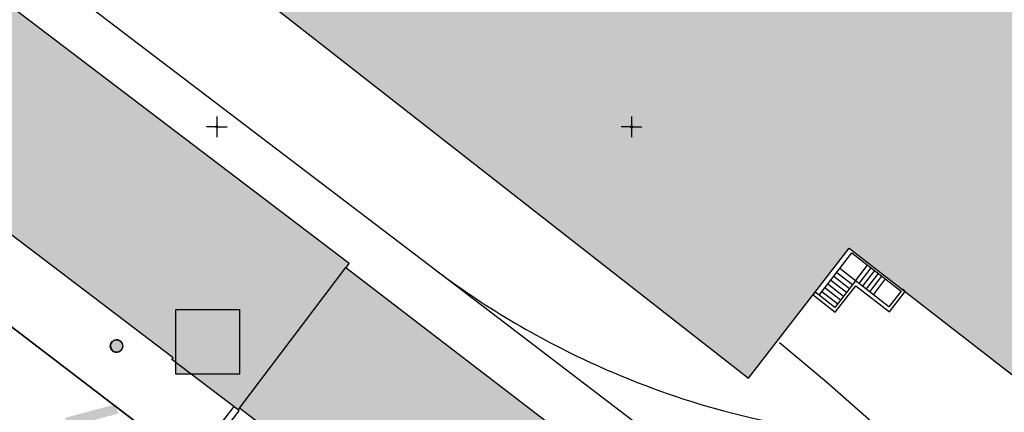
# Model space of a CAD drawing. Header units: metres. Extents: x 2695560 to 2696939, y 1260491 to 1262050.
# Tile 659 of 1005: x 2696189 to 2696248, y 1261233 to 1261256. Entities that reach past the tile are written whole.
import ezdxf

# ---------------------------------------------------------------- set-up
doc = ezdxf.new("R2010")
doc.units = ezdxf.units.M
doc.linetypes.add('AUSGEZOGEN', pattern=[0])
for name, color, linetype in [('XR$1$AV_Gebäudeflächen (BB)', 7, 'AUSGEZOGEN'), ('XR$1$AV_Koordinatennetzpunkte', 7, 'AUSGEZOGEN'), ('XR$1$AV_Linien (BB)', 7, 'AUSGEZOGEN'), ('XR$1$AV_Linien (EO)', 7, 'AUSGEZOGEN'), ('XR$1$AW_LK_Schachtdeckel', 24, 'AUSGEZOGEN'), ('XR$1$Liegenschaftsgrenzen', 7, 'AUSGEZOGEN'), ('XR$1$PFAW', 255, 'AUSGEZOGEN')]:
    doc.layers.add(name, color=color, linetype=linetype)

# ---------------------------------------------------------------- blocks, each defined once
blk = doc.blocks.new('COMPLEXOBJECT_585')
at = {"layer": 'XR$1$AV_Linien (BB)', "color": 7, "linetype": 'AUSGEZOGEN', "transparency": 33554687}
blk.add_lwpolyline([(6177.117, 11277.762), (6232.042, 11234.876), (6238.121, 11242.706), (6248.443, 11234.691), (6282.745, 11278.87)], dxfattribs=at)
blk = doc.blocks.new('COMPLEXOBJECT_1127')
at = {"layer": 'XR$1$AV_Linien (EO)', "color": 7, "linetype": 'AUSGEZOGEN', "transparency": 33554687}
blk.add_line((6228.584, 11229.637), (6213.268, 11241.321), dxfattribs=at)
for centre, radius, start, end in [((6281.967, 11299.629), 88.026, 232.66687, 241.28213), ((6281.948, 11299.588), 87.981, 241.28055, 246.11423), ((6279.493, 11293.272), 81.212, 245.89361, 250.16998)]:
    blk.add_arc(centre, radius, start, end, dxfattribs=at)
blk = doc.blocks.new('COMPLEXOBJECT_1128')
at = {"layer": 'XR$1$AV_Linien (EO)', "color": 7, "linetype": 'AUSGEZOGEN', "transparency": 33554687}
blk.add_lwpolyline([(6233.916, 11237.017), (6236.739, 11234.664), (6249.29, 11223.622)], dxfattribs=at)
blk.add_arc((6280.409, 11260.076), 47.93, 229.51406, 236.39559, dxfattribs=at)
blk = doc.blocks.new('COMPLEXOBJECT_1129')
at = {"layer": 'XR$1$AV_Linien (EO)', "color": 7, "linetype": 'AUSGEZOGEN', "transparency": 33554687}
for centre, radius, start, end in [((6243.944, 11282.374), 51.248, 233.23182, 245.91357), ((6241.993, 11282.661), 51.743, 286.1913, 296.68042), ((6243.948, 11282.361), 51.238, 245.90408, 254.83754), ((6243.367, 11280.721), 49.503, 254.98937, 285.28963)]:
    blk.add_arc(centre, radius, start, end, dxfattribs=at)
blk = doc.blocks.new('BAV2041')
at = {"color": 7, "transparency": 33554687}
for p, q in [((0, 0.5), (0, 0.05)), ((-0.05, 0), (-0.5, 0)), ((0.05, 0), (0.5, 0)), ((0, -0.05), (0, -0.5))]:
    blk.add_line(p, q, dxfattribs=at)
blk.add_circle((0, 0), 0.05, dxfattribs=at)
for start, end in [(90, 270), (270, 90)]:
    blk.add_arc((0, 0), 0.05, start, end, dxfattribs=at)
blk = doc.blocks.new('BAW2082')
at = {"layer": 'XR$1$PFAW', "transparency": 33554687}
blk.add_hatch(color=7, dxfattribs=at).paths.add_polyline_path([(0.509, -0.003), (0.499, 0.098), (0.469, 0.194), (0.42, 0.283), (0.354, 0.359), (0.274, 0.421), (0.183, 0.466), (0.085, 0.491), (-0.016, 0.496), (-0.116, 0.481), (-0.211, 0.446), (-0.297, 0.392), (-0.37, 0.323), (-0.428, 0.24), (-0.468, 0.147), (-0.488, 0.047), (-0.488, -0.054), (-0.468, -0.153), (-0.428, -0.246), (-0.37, -0.329), (-0.297, -0.398), (-0.211, -0.452), (-0.116, -0.487), (-0.016, -0.502), (0.085, -0.497), (0.183, -0.472), (0.274, -0.427), (0.354, -0.366), (0.42, -0.289), (0.469, -0.2), (0.499, -0.104)])
at = {"transparency": 33554687}
for start, end in [(91.19481, 268.80519), (268.80519, 91.19481)]:
    blk.add_arc((0.01, 0), 0.5, start, end, dxfattribs=at)
at = {"layer": 'XR$1$PFAW', "transparency": 33554687}
blk.add_circle((0.009, -0.003), 0.5, dxfattribs=at)

msp = doc.modelspace()

# ---------------------------------------------------------------- hatches: boundary and pattern name
at = {"transparency": 33554687}
for points in [[(2696198.492, 1261238.817), (2696198.492, 1261234.916), (2696202.339, 1261234.916), (2696202.339, 1261238.817)], [(2696191.826, 1261232.3), (2696191.974, 1261231.743), (2696195.012, 1261232.552), (2696194.864, 1261233.109)]]:
    msp.add_hatch(color=7, dxfattribs=at).paths.add_polyline_path(points)
at = {"layer": 'XR$1$AV_Gebäudeflächen (BB)', "true_color": 0xd2d2d2, "transparency": 33554687}
for points in [[(2696263.459, 1261507.018), (2696263.39, 1261506.941), (2696263.607, 1261506.745), (2696261.719, 1261504.691), (2696261.631, 1261504.772), (2696260.754, 1261503.818), (2696260.843, 1261503.737), (2696258.934, 1261501.66), (2696258.005, 1261501.646), (2696257.991, 1261502.596), (2696257.721, 1261502.592), (2696257.717, 1261502.842), (2696256.405, 1261502.823), (2696256.409, 1261502.57), (2696256.149, 1261502.566), (2696256.154, 1261502.192), (2696255.964, 1261502.189), (2696255.968, 1261501.936), (2696249.42, 1261501.84), (2696249.416, 1261502.087), (2696249.236, 1261502.084), (2696249.23, 1261502.47), (2696248.97, 1261502.466), (2696248.967, 1261502.713), (2696247.655, 1261502.694), (2696247.659, 1261502.444), (2696247.392, 1261502.44), (2696247.406, 1261501.482), (2696246.362, 1261501.462), (2696245.462, 1261500.608), (2696245.566, 1261500.5), (2696245.307, 1261500.25), (2696245.4, 1261500.096), (2696243.743, 1261498.5), (2696243.632, 1261498.615), (2696242.699, 1261497.717), (2696242.81, 1261497.602), (2696241.153, 1261496.006), (2696241.049, 1261496.114), (2696240.109, 1261495.209), (2696240.191, 1261495.101), (2696238.517, 1261493.489), (2696238.413, 1261493.597), (2696237.479, 1261492.697), (2696237.583, 1261492.59), (2696235.902, 1261490.971), (2696235.798, 1261491.079), (2696235.538, 1261490.829), (2696235.442, 1261490.929), (2696234.599, 1261490.103), (2696234.795, 1261489.876), (2696234.641, 1261489.727), (2696234.454, 1261489.922), (2696233.849, 1261489.339), (2696233.939, 1261489.246), (2696200.368, 1261456.918), (2696200.278, 1261457.012), (2696199.622, 1261456.381), (2696199.713, 1261456.288), (2696199.554, 1261456.134), (2696199.478, 1261456.057), (2696199.404, 1261455.979), (2696199.331, 1261455.899), (2696199.26, 1261455.818), (2696199.19, 1261455.735), (2696199.122, 1261455.651), (2696199.056, 1261455.565), (2696198.992, 1261455.479), (2696198.929, 1261455.39), (2696198.868, 1261455.301), (2696198.809, 1261455.211), (2696198.752, 1261455.119), (2696198.697, 1261455.026), (2696198.644, 1261454.932), (2696198.592, 1261454.837), (2696198.543, 1261454.741), (2696198.495, 1261454.644), (2696198.449, 1261454.546), (2696198.406, 1261454.447), (2696198.364, 1261454.347), (2696198.325, 1261454.247), (2696198.287, 1261454.145), (2696198.252, 1261454.043), (2696198.218, 1261453.94), (2696198.187, 1261453.837), (2696198.158, 1261453.733), (2696198.131, 1261453.628), (2696198.106, 1261453.523), (2696198.083, 1261453.418), (2696198.062, 1261453.311), (2696198.044, 1261453.205), (2696198.029, 1261453.108), (2696198.016, 1261453.011), (2696198.005, 1261452.914), (2696197.995, 1261452.817), (2696197.987, 1261452.719), (2696197.981, 1261452.622), (2696197.977, 1261452.524), (2696197.975, 1261452.426), (2696197.974, 1261452.328), (2696197.976, 1261452.23), (2696197.978, 1261452.133), (2696197.983, 1261452.035), (2696197.99, 1261451.937), (2696197.998, 1261451.84), (2696198.008, 1261451.743), (2696198.02, 1261451.645), (2696198.034, 1261451.549), (2696198.049, 1261451.452), (2696198.067, 1261451.356), (2696198.085, 1261451.26), (2696198.106, 1261451.164), (2696198.129, 1261451.069), (2696198.153, 1261450.974), (2696198.179, 1261450.88), (2696198.206, 1261450.786), (2696198.236, 1261450.693), (2696198.267, 1261450.6), (2696198.3, 1261450.508), (2696198.334, 1261450.416), (2696198.37, 1261450.325), (2696198.408, 1261450.235), (2696198.442, 1261450.158), (2696198.478, 1261450.081), (2696198.514, 1261450.004), (2696198.552, 1261449.929), (2696198.591, 1261449.854), (2696198.631, 1261449.779), (2696198.673, 1261449.705), (2696198.715, 1261449.632), (2696198.759, 1261449.56), (2696198.804, 1261449.488), (2696198.85, 1261449.417), (2696198.897, 1261449.347), (2696198.945, 1261449.277), (2696198.995, 1261449.209), (2696199.045, 1261449.141), (2696199.097, 1261449.074), (2696199.149, 1261449.007), (2696199.203, 1261448.942), (2696199.258, 1261448.877), (2696199.314, 1261448.814), (2696199.37, 1261448.751), (2696199.428, 1261448.689), (2696199.487, 1261448.628), (2696199.546, 1261448.568), (2696199.607, 1261448.509), (2696199.669, 1261448.451), (2696199.731, 1261448.394), (2696199.795, 1261448.338), (2696199.859, 1261448.283), (2696199.924, 1261448.229), (2696199.99, 1261448.176), (2696199.924, 1261448.094), (2696200.624, 1261447.549), (2696200.696, 1261447.641), (2696202.68, 1261446.097), (2696202.598, 1261445.992), (2696202.897, 1261445.759), (2696202.576, 1261445.317), (2696202.679, 1261445.237), (2696202.088, 1261444.478), (2696201.985, 1261444.558), (2696201.634, 1261444.107), (2696203.628, 1261442.555), (2696203.58, 1261442.494), (2696203.73, 1261442.377), (2696203.251, 1261441.761), (2696203.353, 1261441.682), (2696185.723, 1261419.041), (2696185.62, 1261419.121), (2696184.809, 1261418.079), (2696184.904, 1261418.005), (2696170.919, 1261400.045), (2696129.824, 1261347.271), (2696128.338, 1261348.428), (2696111.018, 1261326.187), (2696118.318, 1261320.502), (2696118.729, 1261321.029), (2696132.916, 1261309.952), (2696134.303, 1261311.685), (2696147.766, 1261301.174), (2696147.783, 1261301.158), (2696147.8, 1261301.143), (2696147.818, 1261301.129), (2696147.837, 1261301.115), (2696147.856, 1261301.103), (2696147.875, 1261301.091), (2696147.896, 1261301.08), (2696147.916, 1261301.07), (2696147.937, 1261301.06), (2696147.959, 1261301.052), (2696147.981, 1261301.045), (2696148.003, 1261301.039), (2696148.025, 1261301.033), (2696148.048, 1261301.029), (2696148.07, 1261301.025), (2696148.093, 1261301.023), (2696148.116, 1261301.022), (2696148.139, 1261301.021), (2696148.162, 1261301.022), (2696148.185, 1261301.023), (2696148.208, 1261301.026), (2696148.231, 1261301.03), (2696148.253, 1261301.034), (2696148.276, 1261301.04), (2696148.298, 1261301.046), (2696148.319, 1261301.054), (2696148.341, 1261301.062), (2696148.362, 1261301.072), (2696148.382, 1261301.082), (2696148.402, 1261301.093), (2696148.422, 1261301.105), (2696148.531, 1261301.244), (2696151.376, 1261304.888), (2696164.603, 1261294.561), (2696168.804, 1261291.281), (2696169.742, 1261290.548), (2696169.601, 1261290.367), (2696170.05, 1261290.016), (2696169.847, 1261289.756), (2696169.95, 1261289.676), (2696167.773, 1261286.888), (2696167.678, 1261286.962), (2696167.482, 1261286.71), (2696167.395, 1261286.778), (2696166.897, 1261286.14), (2696167.378, 1261285.764), (2696167.46, 1261285.87), (2696176.904, 1261278.495), (2696178.087, 1261277.572), (2696233.012, 1261234.686), (2696239.091, 1261242.516), (2696249.413, 1261234.501), (2696283.715, 1261278.68), (2696273.346, 1261286.73), (2696273.303, 1261286.674), (2696267.033, 1261291.543), (2696269.049, 1261294.139), (2696260.009, 1261301.191), (2696257.977, 1261298.574), (2696243.963, 1261309.454), (2696247.048, 1261313.427), (2696243.936, 1261315.866), (2696250.138, 1261323.842), (2696239.215, 1261332.356), (2696240.626, 1261334.166), (2696234.316, 1261339.085), (2696232.906, 1261337.274), (2696227.763, 1261341.283), (2696229.64, 1261343.675), (2696215.937, 1261354.318), (2696215.74, 1261354.471), (2696213.875, 1261352.096), (2696207.138, 1261357.345), (2696209.828, 1261360.797), (2696210.201, 1261360.506), (2696212.218, 1261363.109), (2696213.269, 1261364.465), (2696212.934, 1261364.726), (2696219.282, 1261372.874), (2696205.189, 1261383.854), (2696205.23, 1261383.907), (2696204.71, 1261384.312), (2696204.63, 1261384.21), (2696200.026, 1261387.797), (2696200.106, 1261387.9), (2696199.885, 1261388.072), (2696203.594, 1261392.832), (2696206.995, 1261390.212), (2696208.896, 1261392.623), (2696209.518, 1261392.136), (2696213.169, 1261396.767), (2696236.737, 1261378.377), (2696236.774, 1261378.424), (2696258.007, 1261361.865), (2696257.752, 1261361.544), (2696258.61, 1261360.863), (2696259.493, 1261361.975), (2696259.364, 1261362.075), (2696276.898, 1261384.686), (2696277.001, 1261384.606), (2696277.368, 1261385.08), (2696276.452, 1261385.79), (2696276.393, 1261385.713), (2696273.275, 1261388.131), (2696273.375, 1261388.26), (2696272.467, 1261388.964), (2696269.31, 1261391.412), (2696284.301, 1261410.6), (2696284.412, 1261410.742), (2696282.992, 1261411.896), (2696293.109, 1261424.846), (2696293.142, 1261424.82), (2696301.565, 1261435.717), (2696307.873, 1261443.675), (2696292.294, 1261455.781), (2696292.709, 1261456.315), (2696292.167, 1261456.736), (2696292.588, 1261457.278), (2696301.175, 1261468.287), (2696296.017, 1261476.307), (2696293.974, 1261479.484), (2696288.247, 1261484.644), (2696287.72, 1261485.12)], [(2696172.504, 1261255.52), (2696198.339, 1261235.904), (2696198.267, 1261235.809), (2696202.252, 1261232.782), (2696202.328, 1261232.882), (2696231.097, 1261210.842), (2696237.553, 1261219.272), (2696208.75, 1261241.338), (2696208.951, 1261241.6), (2696175.079, 1261267.307), (2696174.976, 1261267.172), (2696168.358, 1261258.516), (2696172.431, 1261255.424)]]:
    msp.add_hatch(color=254, dxfattribs=at).paths.add_polyline_path(points)

# ---------------------------------------------------------------- linework, layer by layer
at = {"color": 24, "lineweight": -3, "transparency": 33554687}
msp.add_lwpolyline([(2696198.492, 1261238.817), (2696202.339, 1261238.817), (2696202.339, 1261234.916), (2696198.492, 1261234.916), (2696198.492, 1261238.817)], close=True, dxfattribs=at)
at = {"layer": 'XR$1$AV_Linien (BB)', "color": 7, "linetype": 'AUSGEZOGEN', "transparency": 33554687}
msp.add_lwpolyline([(2696269.008, 1261176.336), (2696243.37, 1261195.95), (2696229.69, 1261206.34), (2696199.34, 1261229.56), (2696155.24, 1261263.25), (2696111.08, 1261296.95), (2696073.42, 1261325.66)], dxfattribs=at)
msp.add_lwpolyline([(2696172.504, 1261255.52), (2696172.431, 1261255.424), (2696168.358, 1261258.516), (2696174.976, 1261267.172), (2696175.079, 1261267.307), (2696208.951, 1261241.6), (2696208.75, 1261241.338), (2696237.553, 1261219.272), (2696231.097, 1261210.842), (2696202.328, 1261232.882), (2696202.252, 1261232.782), (2696198.267, 1261235.809), (2696198.339, 1261235.904), (2696172.504, 1261255.52)], close=True, dxfattribs=at)
at = {"layer": 'XR$1$AV_Linien (EO)', "color": 7, "linetype": 'AUSGEZOGEN', "transparency": 33554687}
for p, q in [((2696214.238, 1261241.131), (2696126.584, 1261307.738)), ((2696202.328, 1261232.882), (2696208.75, 1261241.338)), ((2696238.334, 1261241.051), (2696239.282, 1261240.315)), ((2696239.46, 1261240.545), (2696238.512, 1261241.281)), ((2696239.46, 1261240.545), (2696240.196, 1261241.493)), ((2696239.676, 1261240.377), (2696240.412, 1261241.325)), ((2696239.892, 1261240.209), (2696240.628, 1261241.157)), ((2696240.108, 1261240.041), (2696240.844, 1261240.989)), ((2696237.8, 1261240.364), (2696238.748, 1261239.628)), ((2696237.978, 1261240.593), (2696238.926, 1261239.857)), ((2696238.156, 1261240.822), (2696239.104, 1261240.086)), ((2696240.325, 1261239.874), (2696241.06, 1261240.822)), ((2696240.541, 1261239.706), (2696241.277, 1261240.654)), ((2696237.444, 1261239.905), (2696238.392, 1261239.169)), ((2696237.622, 1261240.134), (2696238.57, 1261239.398))]:
    msp.add_line(p, q, dxfattribs=at)
for points in [[(2696237.266, 1261239.676), (2696239.248, 1261242.229), (2696242.209, 1261239.93), (2696241.473, 1261238.982), (2696239.618, 1261240.422), (2696239.46, 1261240.545)], [(2696239.46, 1261240.545), (2696238.214, 1261238.94), (2696237.266, 1261239.676)], [(2696237.266, 1261239.676), (2696237.029, 1261239.86), (2696236.906, 1261239.702), (2696238.249, 1261238.659), (2696239.483, 1261240.248), (2696241.512, 1261238.674), (2696242.462, 1261239.898), (2696242.288, 1261240.033)]]:
    msp.add_lwpolyline(points, dxfattribs=at)
msp.add_lwpolyline([(2696228.11, 1261210.888), (2696201.358, 1261231.47), (2696202.325, 1261232.727), (2696201.992, 1261232.983), (2696200.769, 1261231.393), (2696227.854, 1261210.555), (2696228.11, 1261210.888)], close=True, dxfattribs=at)
at = {"layer": 'XR$1$Liegenschaftsgrenzen', "color": 7, "linetype": 'AUSGEZOGEN', "transparency": 33554687}
msp.add_lwpolyline([(2696073.42, 1261325.66), (2696111.08, 1261296.95), (2696155.24, 1261263.25), (2696199.34, 1261229.56), (2696229.69, 1261206.34), (2696243.089, 1261196.163)], dxfattribs=at)

# ---------------------------------------------------------------- block references
at = {"layer": 'XR$1$AV_Koordinatennetzpunkte', "color": 7, "linetype": 'AUSGEZOGEN', "lineweight": -3, "transparency": 33554687, "xscale": 1.25, "yscale": 1.25}
for p in [(2696200.97, 1261249.81), (2696225.97, 1261249.81)]:
    msp.add_blockref('BAV2041', p, dxfattribs=at)
at = {"layer": 'XR$1$AV_Linien (BB)', "color": 7, "linetype": 'AUSGEZOGEN', "lineweight": -3, "transparency": 33554687}
msp.add_blockref('COMPLEXOBJECT_585', (2690000.97, 1249999.81), dxfattribs=at)
at = {"layer": 'XR$1$AV_Linien (EO)', "color": 7, "linetype": 'AUSGEZOGEN', "lineweight": -3, "transparency": 33554687}
for name in ['COMPLEXOBJECT_1127', 'COMPLEXOBJECT_1129', 'COMPLEXOBJECT_1128']:
    msp.add_blockref(name, (2690000.97, 1249999.81), dxfattribs=at)
at = {"layer": 'XR$1$AW_LK_Schachtdeckel', "color": 24, "linetype": 'AUSGEZOGEN', "lineweight": -3, "transparency": 33554687, "xscale": 0.7499999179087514, "yscale": 0.7499999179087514, "rotation": 321.898768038}
msp.add_blockref('BAW2082', (2696194.923, 1261236.627), dxfattribs=at)

doc.saveas('drawing.dxf')
